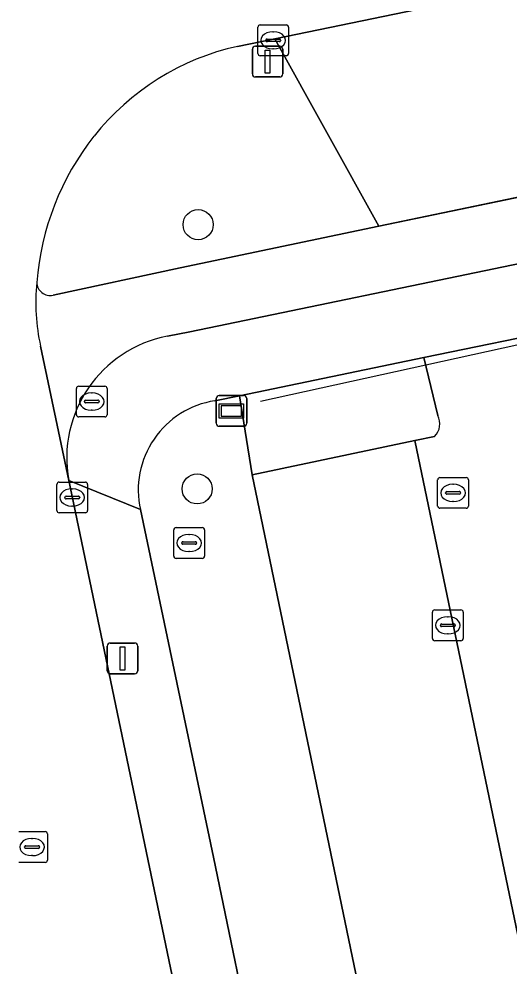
# Model space of a CAD drawing. Extents: x 162989 to 165008, y 383432 to 384338.
# Drawn here: x 164357.46 to 164373.39, y 384187.96 to 384218.73 of the extents above; entities that cross this region are included whole.
import ezdxf

# ---------------------------------------------------------------- set-up
doc = ezdxf.new("R2010")
doc.units = 0
for name, color, linetype in [('IMGEO_Berm_groen', 7, 'Continuous'), ('IMGEO_Boom', 7, 'Continuous'), ('IMGEO_Brandkraan', 7, 'Continuous'), ('IMGEO_Fietspad_open', 7, 'Continuous'), ('IMGEO_Grasland_overig', 7, 'Continuous'), ('IMGEO_Groenvoorziening', 7, 'Continuous'), ('IMGEO_Hek', 7, 'Continuous'), ('IMGEO_Kolk', 7, 'Continuous'), ('IMGEO_Lichtmast', 7, 'Continuous'), ('IMGEO_Parkeervlak_open', 7, 'Continuous'), ('IMGEO_Rijbaan_lokaal_open', 7, 'Continuous'), ('IMGEO_Rioolput', 7, 'Continuous'), ('IMGEO_Verklikker', 7, 'Continuous'), ('IMGEO_Voetpad_open', 7, 'Continuous')]:
    doc.layers.add(name, color=color, linetype=linetype)

msp = doc.modelspace()

# ---------------------------------------------------------------- linework, layer by layer
at = {"layer": 'IMGEO_Berm_groen'}
for points in [[(164358.575, 384209.758), (164362.699, 384210.649), (164369.158, 384212.004), (164365.779, 384218.091)], [(164365.779, 384218.091), (164364.568, 384217.842)]]:
    msp.add_lwpolyline(points, dxfattribs=at)
for centre, radius, start, end in [((164366.35, 384209.809), 8.228, 102.5065, 141.5815), ((164366.755, 384209.503), 8.736, 141.6627, 175.6025), ((164358.48, 384210.183), 0.435, 181.2949, 282.5819)]:
    msp.add_arc(centre, radius, start, end, dxfattribs=at)
at = {"layer": 'IMGEO_Boom'}
for centre in [(164363.286, 384212.049), (164363.254, 384203.463)]:
    msp.add_circle(centre, 0.489, dxfattribs=at)
at = {"layer": 'IMGEO_Brandkraan'}
for p, q in [((164359.33, 384205.873), (164359.33, 384206.725)), ((164359.405, 384206.799), (164360.257, 384206.799)), ((164360.331, 384206.725), (164360.331, 384205.873)), ((164359.632, 384206.342), (164360.03, 384206.342)), ((164359.818, 384206.579), (164359.843, 384206.579)), ((164359.589, 384206.293), (164359.589, 384206.305)), ((164360.027, 384206.256), (164359.629, 384206.256)), ((164360.073, 384206.305), (164360.073, 384206.293)), ((164360.257, 384205.799), (164359.405, 384205.799)), ((164359.841, 384206.019), (164359.816, 384206.019))]:
    msp.add_line(p, q, dxfattribs=at)
for points in [[(164359.33, 384205.873), (164359.33, 384206.725)], [(164359.405, 384206.799), (164360.257, 384206.799)], [(164360.331, 384206.725), (164360.331, 384205.873)], [(164360.257, 384205.799), (164359.405, 384205.799)]]:
    msp.add_lwpolyline(points, dxfattribs=at)
for centre, radius, start, end in [((164359.407, 384206.723), 0.0765, 91.552, 178.448), ((164359.407, 384206.723), 0.0765, 91.552, 178.448), ((164360.255, 384206.723), 0.0765, 1.552, 88.448), ((164360.255, 384206.723), 0.0765, 1.552, 88.448), ((164359.629, 384206.302), 0.0403, 85.8775, 175.7526), ((164360.034, 384206.304), 0.0386, 1.7309, 96.639), ((164359.626, 384206.292), 0.0366, 178.938, 274.7102), ((164360.03, 384206.299), 0.043, 264.8664, 352.4533), ((164359.407, 384205.875), 0.0765, 181.552, 268.448), ((164359.407, 384205.875), 0.0765, 181.552, 268.448), ((164360.255, 384205.875), 0.0765, 271.552, 358.448), ((164360.255, 384205.875), 0.0765, 271.552, 358.448)]:
    msp.add_arc(centre, radius, start, end, dxfattribs=at)
for centre, major_axis, ratio, start_param, end_param in [((164359.817, 384206.299), (-0.387, 0.002), 0.722429, 4.712389, 7.853982), ((164359.842, 384206.299), (-0.39, 0.002), 0.717154, 1.570796, 4.712389)]:
    msp.add_ellipse(centre, major_axis=major_axis, ratio=ratio, start_param=start_param, end_param=end_param, dxfattribs=at)
at = {"layer": 'IMGEO_Fietspad_open'}
for points in [[(164760.414, 384297.16), (164750.072, 384294.08), (164743.455, 384292.083), (164732.882, 384288.981), (164719.259, 384285.393), (164712.282, 384283.716), (164708.147, 384282.771), (164701.495, 384281.192), (164685.474, 384277.875), (164664.073, 384273.466), (164628.204, 384266.078), (164621.862, 384264.76), (164620.253, 384264.419), (164614.911, 384263.179), (164601.668, 384260.367), (164546.942, 384249.063), (164518.367, 384243.06), (164455.91, 384230.094), (164420.474, 384222.769), (164375.058, 384213.228), (164369.158, 384212.004), (164362.699, 384210.649), (164358.575, 384209.758)], [(164362.291, 384208.423), (164363.012, 384208.561), (164381.266, 384212.358), (164420.995, 384220.561), (164456.723, 384228.059), (164518.811, 384240.991), (164547.661, 384247.037), (164596.703, 384257.177), (164615.08, 384261.039), (164621.939, 384262.625), (164632.821, 384264.869), (164664.708, 384271.421), (164686.015, 384275.841), (164702.008, 384279.048), (164719.842, 384283.366), (164733.411, 384286.927), (164743.968, 384290.05), (164750.702, 384292.069), (164757.17, 384293.969), (164764.089, 384296.01)], [(164358.169, 384208.099), (164359.084, 384203.739)]]:
    msp.add_lwpolyline(points, dxfattribs=at)
for centre, radius, start, end in [((164364.326, 384209.508), 6.316, 173.9548, 192.8882), ((164358.48, 384210.183), 0.435, 181.2949, 282.5819), ((164363.043, 384204.468), 4.026, 100.7711, 190.4322)]:
    msp.add_arc(centre, radius, start, end, dxfattribs=at)
at = {"layer": 'IMGEO_Grasland_overig'}
msp.add_lwpolyline([(164371.072, 384205.845), (164370.622, 384207.729), (164364.628, 384206.49), (164365.037, 384203.917), (164370.326, 384205.032), (164370.964, 384205.167)], dxfattribs=at)
msp.add_arc((164370.57, 384205.577), 0.569, 313.8138, 28.0847, dxfattribs=at)
at = {"layer": 'IMGEO_Groenvoorziening'}
for points in [[(164365.037, 384203.917), (164364.628, 384206.49), (164363.83, 384206.325)], [(164361.409, 384202.788), (164363.78, 384191.496), (164366.711, 384177.368), (164369.576, 384163.532), (164374.525, 384139.909), (164377.616, 384140.514), (164377.65, 384140.348), (164377.837, 384140.384), (164377.402, 384144.374), (164365.037, 384203.917)]]:
    msp.add_lwpolyline(points, dxfattribs=at)
msp.add_arc((164364.277, 384203.422), 2.938, 98.7612, 192.4572, dxfattribs=at)
at = {"layer": 'IMGEO_Hek'}
msp.add_lwpolyline([(164382.891, 384210.102), (164381.937, 384209.904), (164377.233, 384208.923), (164370.68, 384207.485), (164365.307, 384206.305)], dxfattribs=at)
at = {"layer": 'IMGEO_Kolk'}
for p, q in [((164365.224, 384217.612), (164365.224, 384218.464)), ((164365.299, 384218.538), (164366.151, 384218.538)), ((164366.225, 384218.464), (164366.225, 384217.612)), ((164365.483, 384218.032), (164365.483, 384218.044)), ((164365.526, 384218.081), (164365.924, 384218.081)), ((164365.712, 384218.318), (164365.737, 384218.318)), ((164365.967, 384218.044), (164365.967, 384218.032)), ((164365.921, 384217.995), (164365.523, 384217.995)), ((164365.735, 384217.758), (164365.71, 384217.758)), ((164366.151, 384217.538), (164365.299, 384217.538)), ((164358.695, 384202.758), (164358.695, 384203.61)), ((164358.77, 384203.684), (164359.622, 384203.684)), ((164359.696, 384203.61), (164359.696, 384202.758)), ((164359.183, 384203.464), (164359.208, 384203.464)), ((164358.954, 384203.178), (164358.954, 384203.19)), ((164359.392, 384203.141), (164358.994, 384203.141)), ((164358.997, 384203.227), (164359.395, 384203.227)), ((164359.438, 384203.19), (164359.438, 384203.178)), ((164359.622, 384202.684), (164358.77, 384202.684)), ((164359.206, 384202.904), (164359.181, 384202.904)), ((164370.897, 384198.603), (164370.897, 384199.455)), ((164370.972, 384199.529), (164371.824, 384199.529)), ((164371.385, 384199.309), (164371.41, 384199.309)), ((164371.898, 384199.455), (164371.898, 384198.603)), ((164371.156, 384199.023), (164371.156, 384199.035)), ((164371.594, 384198.986), (164371.196, 384198.986)), ((164371.199, 384199.072), (164371.597, 384199.072)), ((164371.64, 384199.035), (164371.64, 384199.023)), ((164371.408, 384198.749), (164371.383, 384198.749)), ((164371.824, 384198.529), (164370.972, 384198.529))]:
    msp.add_line(p, q, dxfattribs=at)
for points in [[(164365.224, 384217.612), (164365.224, 384218.464)], [(164365.299, 384218.538), (164366.151, 384218.538)], [(164366.225, 384218.464), (164366.225, 384217.612)], [(164366.151, 384217.538), (164365.299, 384217.538)], [(164358.695, 384202.758), (164358.695, 384203.61)], [(164358.77, 384203.684), (164359.622, 384203.684)], [(164359.696, 384203.61), (164359.696, 384202.758)], [(164359.622, 384202.684), (164358.77, 384202.684)], [(164370.897, 384198.603), (164370.897, 384199.455)], [(164370.972, 384199.529), (164371.824, 384199.529)], [(164371.898, 384199.455), (164371.898, 384198.603)], [(164371.824, 384198.529), (164370.972, 384198.529)]]:
    msp.add_lwpolyline(points, dxfattribs=at)
for centre, radius, start, end in [((164365.301, 384218.462), 0.0765, 91.552, 178.448), ((164365.301, 384218.462), 0.0765, 91.552, 178.448), ((164366.149, 384218.462), 0.0765, 1.552, 88.448), ((164366.149, 384218.462), 0.0765, 1.552, 88.448), ((164365.523, 384218.041), 0.0403, 85.8775, 175.7526), ((164365.928, 384218.043), 0.0386, 1.7309, 96.639), ((164365.52, 384218.031), 0.0366, 178.938, 274.7102), ((164365.924, 384218.038), 0.043, 264.8664, 352.4533), ((164365.301, 384217.614), 0.0765, 181.552, 268.448), ((164365.301, 384217.614), 0.0765, 181.552, 268.448), ((164366.149, 384217.614), 0.0765, 271.552, 358.448), ((164366.149, 384217.614), 0.0765, 271.552, 358.448), ((164358.772, 384203.608), 0.0765, 91.552, 178.448), ((164358.772, 384203.608), 0.0765, 91.552, 178.448), ((164359.62, 384203.608), 0.0765, 1.552, 88.448), ((164359.62, 384203.608), 0.0765, 1.552, 88.448), ((164358.994, 384203.187), 0.0403, 85.8775, 175.7526), ((164358.991, 384203.177), 0.0366, 178.938, 274.7102), ((164359.395, 384203.184), 0.043, 264.8664, 352.4533), ((164359.399, 384203.189), 0.0386, 1.7309, 96.639), ((164358.772, 384202.76), 0.0765, 181.552, 268.448), ((164358.772, 384202.76), 0.0765, 181.552, 268.448), ((164359.62, 384202.76), 0.0765, 271.552, 358.448), ((164359.62, 384202.76), 0.0765, 271.552, 358.448), ((164370.974, 384199.453), 0.0765, 91.552, 178.448), ((164370.974, 384199.453), 0.0765, 91.552, 178.448), ((164371.822, 384199.453), 0.0765, 1.552, 88.448), ((164371.822, 384199.453), 0.0765, 1.552, 88.448), ((164371.196, 384199.032), 0.0403, 85.8775, 175.7526), ((164371.193, 384199.022), 0.0366, 178.938, 274.7102), ((164371.597, 384199.029), 0.043, 264.8664, 352.4533), ((164371.601, 384199.034), 0.0386, 1.7309, 96.639), ((164370.974, 384198.605), 0.0765, 181.552, 268.448), ((164370.974, 384198.605), 0.0765, 181.552, 268.448), ((164371.822, 384198.605), 0.0765, 271.552, 358.448), ((164371.822, 384198.605), 0.0765, 271.552, 358.448)]:
    msp.add_arc(centre, radius, start, end, dxfattribs=at)
for centre, major_axis, ratio, start_param, end_param in [((164365.711, 384218.038), (-0.387, 0.002), 0.722429, 4.712389, 7.853982), ((164365.736, 384218.038), (-0.39, 0.002), 0.717154, 1.570796, 4.712389), ((164359.182, 384203.184), (-0.387, 0.002), 0.722429, 4.712389, 7.853982), ((164359.207, 384203.184), (-0.39, 0.002), 0.717154, 1.570796, 4.712389), ((164371.384, 384199.029), (-0.387, 0.002), 0.722429, 4.712389, 7.853982), ((164371.409, 384199.029), (-0.39, 0.002), 0.717154, 1.570796, 4.712389)]:
    msp.add_ellipse(centre, major_axis=major_axis, ratio=ratio, start_param=start_param, end_param=end_param, dxfattribs=at)
at = {"layer": 'IMGEO_Lichtmast'}
for p, q in [((164365.048, 384216.947), (164365.048, 384217.747)), ((164365.048, 384217.747), (164365.048, 384216.947)), ((164365.148, 384217.847), (164365.938, 384217.847)), ((164365.938, 384217.847), (164365.148, 384217.847)), ((164366.038, 384217.747), (164366.038, 384216.947)), ((164366.038, 384216.947), (164366.038, 384217.747)), ((164365.938, 384216.847), (164365.148, 384216.847)), ((164365.148, 384216.847), (164365.938, 384216.847)), ((164360.332, 384197.552), (164360.332, 384198.352)), ((164360.332, 384198.352), (164360.332, 384197.552)), ((164360.432, 384198.452), (164361.222, 384198.452)), ((164361.222, 384198.452), (164360.432, 384198.452)), ((164361.322, 384198.352), (164361.322, 384197.552)), ((164361.322, 384197.552), (164361.322, 384198.352)), ((164361.222, 384197.452), (164360.432, 384197.452)), ((164360.432, 384197.452), (164361.222, 384197.452))]:
    msp.add_line(p, q, dxfattribs=at)
for points in [[(164365.468, 384217.722), (164365.618, 384217.722), (164365.618, 384216.972), (164365.468, 384216.972), (164365.468, 384217.722)], [(164360.752, 384198.327), (164360.902, 384198.327), (164360.902, 384197.577), (164360.752, 384197.577), (164360.752, 384198.327)]]:
    msp.add_lwpolyline(points, dxfattribs=at)
for centre, start, end in [((164365.148, 384217.747), 90, 180), ((164365.148, 384217.747), 90, 180), ((164365.938, 384217.747), 0, 90), ((164365.938, 384217.747), 360, 90), ((164365.148, 384216.947), 180, 270), ((164365.148, 384216.947), 180, 270), ((164365.938, 384216.947), 270, 0), ((164365.938, 384216.947), 270, 0), ((164360.432, 384198.352), 90, 180), ((164360.432, 384198.352), 90, 180), ((164361.222, 384198.352), 0, 90), ((164361.222, 384198.352), 360, 90), ((164360.432, 384197.552), 180, 270), ((164360.432, 384197.552), 180, 270), ((164361.222, 384197.552), 270, 0), ((164361.222, 384197.552), 270, 0)]:
    msp.add_arc(centre, 0.1, start, end, dxfattribs=at)
at = {"layer": 'IMGEO_Parkeervlak_open'}
msp.add_lwpolyline([(164365.037, 384203.917), (164377.402, 384144.374), (164382.721, 384145.472), (164370.326, 384205.032)], close=True, dxfattribs=at)
at = {"layer": 'IMGEO_Rijbaan_lokaal_open'}
for points in [[(164364.568, 384217.842), (164365.779, 384218.091), (164371.085, 384219.184), (164376.14, 384220.234), (164379.422, 384220.92), (164391.945, 384223.533), (164421.166, 384229.639), (164450.33, 384235.678), (164524.346, 384251.088), (164555.352, 384257.53), (164627.992, 384272.609), (164667.954, 384280.937), (164700.168, 384287.62), (164727.875, 384293.439), (164752.838, 384298.623)], [(164375.621, 384205.059), (164376.006, 384205.133), (164375.989, 384205.531), (164375.373, 384208.71), (164370.622, 384207.729), (164371.072, 384205.845)], [(164350.936, 384208.45), (164351.002, 384208.132), (164352.173, 384202.537), (164352.389, 384201.533), (164352.689, 384200.138), (164354.297, 384192.413), (164354.99, 384189.083), (164356.615, 384181.271), (164360.57, 384162.135), (164362.315, 384153.81), (164363.6, 384147.749), (164364.241, 384144.638), (164364.509, 384143.389), (164371.341, 384144.866), (164367.521, 384163.101), (164363.382, 384183.123), (164359.084, 384203.739), (164358.169, 384208.099)], [(164370.964, 384205.167), (164370.326, 384205.032), (164382.721, 384145.472), (164383.151, 384145.561), (164383.496, 384145.45), (164383.711, 384145.157), (164384.208, 384142.636)]]:
    msp.add_lwpolyline(points, dxfattribs=at)
msp.add_lwpolyline([(164376.14, 384220.234), (164371.085, 384219.184), (164365.779, 384218.091), (164369.158, 384212.004), (164375.058, 384213.228)], close=True, dxfattribs=at)
for centre, radius, start, end in [((164366.35, 384209.809), 8.228, 102.5065, 141.5815), ((164366.755, 384209.503), 8.736, 141.6627, 175.6025), ((164364.326, 384209.508), 6.316, 173.9548, 192.8882), ((164370.57, 384205.577), 0.569, 313.8138, 28.0847)]:
    msp.add_arc(centre, radius, start, end, dxfattribs=at)
at = {"layer": 'IMGEO_Rioolput'}
for p, q in [((164371.067, 384202.906), (164371.067, 384203.758)), ((164371.142, 384203.832), (164371.994, 384203.832)), ((164371.555, 384203.612), (164371.58, 384203.612)), ((164372.068, 384203.758), (164372.068, 384202.906)), ((164371.326, 384203.326), (164371.326, 384203.338)), ((164371.764, 384203.289), (164371.366, 384203.289)), ((164371.369, 384203.375), (164371.767, 384203.375)), ((164371.81, 384203.338), (164371.81, 384203.326)), ((164371.578, 384203.052), (164371.553, 384203.052)), ((164371.994, 384202.832), (164371.142, 384202.832)), ((164362.493, 384201.278), (164362.493, 384202.13)), ((164362.568, 384202.204), (164363.42, 384202.204)), ((164363.494, 384202.13), (164363.494, 384201.278)), ((164362.795, 384201.747), (164363.193, 384201.747)), ((164362.981, 384201.984), (164363.006, 384201.984)), ((164362.752, 384201.698), (164362.752, 384201.71)), ((164363.19, 384201.661), (164362.792, 384201.661)), ((164363.004, 384201.424), (164362.979, 384201.424)), ((164363.236, 384201.71), (164363.236, 384201.698)), ((164363.42, 384201.204), (164362.568, 384201.204)), ((164357.465, 384192.325), (164358.317, 384192.325)), ((164358.391, 384192.251), (164358.391, 384191.399)), ((164357.878, 384192.105), (164357.903, 384192.105)), ((164357.649, 384191.819), (164357.649, 384191.831)), ((164358.087, 384191.782), (164357.689, 384191.782)), ((164357.692, 384191.868), (164358.09, 384191.868)), ((164358.133, 384191.831), (164358.133, 384191.819)), ((164358.317, 384191.325), (164357.465, 384191.325)), ((164357.901, 384191.545), (164357.876, 384191.545))]:
    msp.add_line(p, q, dxfattribs=at)
for points in [[(164371.067, 384202.906), (164371.067, 384203.758)], [(164371.142, 384203.832), (164371.994, 384203.832)], [(164372.068, 384203.758), (164372.068, 384202.906)], [(164371.994, 384202.832), (164371.142, 384202.832)], [(164362.493, 384201.278), (164362.493, 384202.13)], [(164362.568, 384202.204), (164363.42, 384202.204)], [(164363.494, 384202.13), (164363.494, 384201.278)], [(164363.42, 384201.204), (164362.568, 384201.204)], [(164357.465, 384192.325), (164358.317, 384192.325)], [(164358.391, 384192.251), (164358.391, 384191.399)], [(164358.317, 384191.325), (164357.465, 384191.325)]]:
    msp.add_lwpolyline(points, dxfattribs=at)
for centre, radius, start, end in [((164371.144, 384203.756), 0.0765, 91.552, 178.448), ((164371.144, 384203.756), 0.0765, 91.552, 178.448), ((164371.992, 384203.756), 0.0765, 1.552, 88.448), ((164371.992, 384203.756), 0.0765, 1.552, 88.448), ((164371.366, 384203.335), 0.0403, 85.8775, 175.7526), ((164371.363, 384203.325), 0.0366, 178.938, 274.7102), ((164371.767, 384203.332), 0.043, 264.8664, 352.4533), ((164371.771, 384203.337), 0.0386, 1.7309, 96.639), ((164371.144, 384202.908), 0.0765, 181.552, 268.448), ((164371.144, 384202.908), 0.0765, 181.552, 268.448), ((164371.992, 384202.908), 0.0765, 271.552, 358.448), ((164371.992, 384202.908), 0.0765, 271.552, 358.448), ((164362.57, 384202.128), 0.0765, 91.552, 178.448), ((164362.57, 384202.128), 0.0765, 91.552, 178.448), ((164363.418, 384202.128), 0.0765, 1.552, 88.448), ((164363.418, 384202.128), 0.0765, 1.552, 88.448), ((164362.792, 384201.707), 0.0403, 85.8775, 175.7526), ((164363.197, 384201.709), 0.0386, 1.7309, 96.639), ((164362.789, 384201.697), 0.0366, 178.938, 274.7102), ((164363.193, 384201.704), 0.043, 264.8664, 352.4533), ((164362.57, 384201.28), 0.0765, 181.552, 268.448), ((164362.57, 384201.28), 0.0765, 181.552, 268.448), ((164363.418, 384201.28), 0.0765, 271.552, 358.448), ((164363.418, 384201.28), 0.0765, 271.552, 358.448), ((164358.315, 384192.249), 0.0765, 1.552, 88.448), ((164358.315, 384192.249), 0.0765, 1.552, 88.448), ((164357.689, 384191.828), 0.0403, 85.8775, 175.7526), ((164357.686, 384191.818), 0.0366, 178.938, 274.7102), ((164358.09, 384191.825), 0.043, 264.8664, 352.4533), ((164358.094, 384191.83), 0.0386, 1.7309, 96.639), ((164358.315, 384191.401), 0.0765, 271.552, 358.448), ((164358.315, 384191.401), 0.0765, 271.552, 358.448)]:
    msp.add_arc(centre, radius, start, end, dxfattribs=at)
for centre, major_axis, ratio, start_param, end_param in [((164371.554, 384203.332), (-0.387, 0.002), 0.722429, 4.712389, 7.853982), ((164371.579, 384203.332), (-0.39, 0.002), 0.717154, 1.570796, 4.712389), ((164362.98, 384201.704), (-0.387, 0.002), 0.722429, 4.712389, 7.853982), ((164363.005, 384201.704), (-0.39, 0.002), 0.717154, 1.570796, 4.712389), ((164357.877, 384191.825), (-0.387, 0.002), 0.722429, 4.712389, 7.853982), ((164357.902, 384191.825), (-0.39, 0.002), 0.717154, 1.570796, 4.712389)]:
    msp.add_ellipse(centre, major_axis=major_axis, ratio=ratio, start_param=start_param, end_param=end_param, dxfattribs=at)
at = {"layer": 'IMGEO_Verklikker'}
for p, q in [((164363.873, 384205.597), (164363.873, 384206.397)), ((164363.873, 384206.397), (164363.873, 384205.597)), ((164363.973, 384206.497), (164364.763, 384206.497)), ((164364.763, 384206.497), (164363.973, 384206.497)), ((164364.863, 384206.397), (164364.863, 384205.597)), ((164364.863, 384205.597), (164364.863, 384206.397)), ((164364.763, 384205.497), (164363.973, 384205.497)), ((164363.973, 384205.497), (164364.763, 384205.497))]:
    msp.add_line(p, q, dxfattribs=at)
for points in [[(164363.974, 384206.229), (164364.762, 384206.229), (164364.762, 384205.765), (164363.974, 384205.765), (164363.974, 384206.229)], [(164364.039, 384206.164), (164364.039, 384205.83), (164364.697, 384205.83), (164364.697, 384206.164), (164364.039, 384206.164)]]:
    msp.add_lwpolyline(points, dxfattribs=at)
for centre, start, end in [((164363.973, 384206.397), 90, 180), ((164363.973, 384206.397), 90, 180), ((164364.763, 384206.397), 0, 90), ((164364.763, 384206.397), 360, 90), ((164363.973, 384205.597), 180, 270), ((164363.973, 384205.597), 180, 270), ((164364.763, 384205.597), 270, 0), ((164364.763, 384205.597), 270, 0)]:
    msp.add_arc(centre, 0.1, start, end, dxfattribs=at)
at = {"layer": 'IMGEO_Voetpad_open'}
for points in [[(164764.089, 384296.01), (164757.17, 384293.969), (164750.702, 384292.069), (164743.968, 384290.05), (164733.411, 384286.927), (164719.842, 384283.366), (164702.008, 384279.048), (164686.015, 384275.841), (164664.708, 384271.421), (164632.821, 384264.869), (164621.939, 384262.625), (164615.08, 384261.039), (164596.703, 384257.177), (164547.661, 384247.037), (164518.811, 384240.991), (164456.723, 384228.059), (164420.995, 384220.561), (164381.266, 384212.358), (164363.012, 384208.561), (164362.291, 384208.423)], [(164363.83, 384206.325), (164364.628, 384206.49), (164370.622, 384207.729), (164375.373, 384208.71), (164377.884, 384209.229), (164381.454, 384209.967), (164422.862, 384218.593), (164457.286, 384225.763), (164519.345, 384238.71), (164547.288, 384244.537), (164596.861, 384254.804)], [(164380.164, 384129.469), (164377.837, 384140.384), (164377.65, 384140.348), (164377.616, 384140.514), (164374.525, 384139.909), (164369.576, 384163.532), (164366.711, 384177.368), (164363.78, 384191.496), (164361.409, 384202.788), (164359.084, 384203.739), (164363.382, 384183.123), (164367.521, 384163.101), (164371.341, 384144.866), (164371.889, 384142.461), (164372.459, 384139.505)], [(164359.084, 384203.739), (164361.409, 384202.788)]]:
    msp.add_lwpolyline(points, dxfattribs=at)
for centre, radius, start, end in [((164363.043, 384204.468), 4.026, 100.7711, 190.4322), ((164364.277, 384203.422), 2.938, 98.7612, 192.4572)]:
    msp.add_arc(centre, radius, start, end, dxfattribs=at)

doc.saveas('drawing.dxf')
